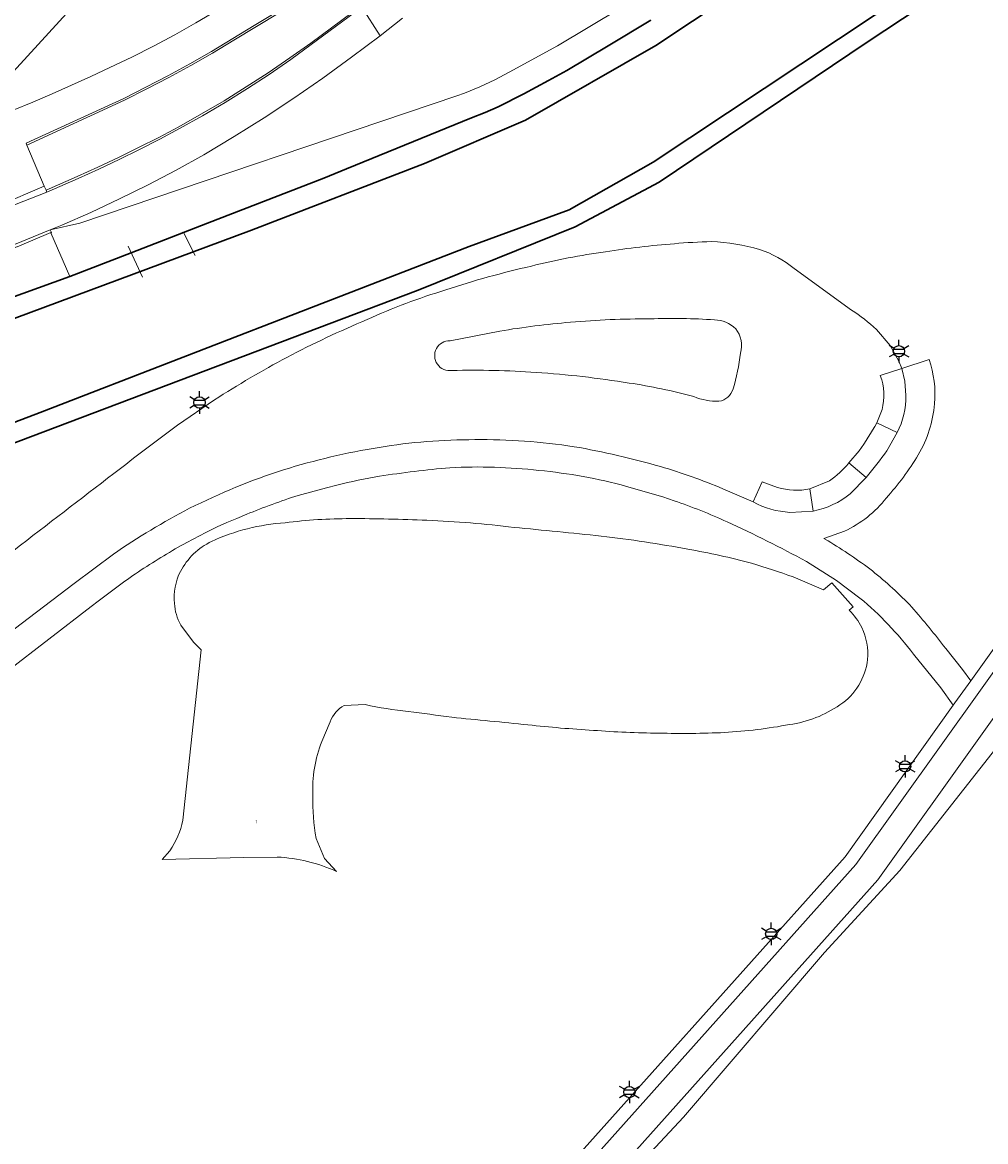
# Model space of a CAD drawing. Extents: x 105780 to 185197, y 477999 to 525027.
# Tile 222 of 562: x 107760 to 107868, y 478164 to 478290. Entities that reach past the tile are written whole.
import ezdxf
from ezdxf.enums import TextEntityAlignment as Align

# ---------------------------------------------------------------- set-up
doc = ezdxf.new("R2010")
doc.units = 0
for name, color, linetype, lineweight in [('B-GV-GR-GRAS_GAZON-G', 252, 'Continuous', 13), ('B-RO-IE-MEUBILAIR_WEGMEUBILAIR-S', 252, 'Continuous', 25), ('B-RO-IE-TERREINAFSCHEIDING_KUNSTMATIG_SCHUTTING-G', 252, 'IE-TERREINAFSCHEIDING-KUNSTMATIG-DICHT', 18), ('B-WE-GW-WATERGANG_SLOOT_INSTEEK-G', 252, 'Continuous', 30), ('B-WE-OG-TERREIN_ONBEGROEID-GV', 252, 'Continuous', 18), ('B-XX-KG-KADASTRAAL_BEBOUWING-G', 252, 'Continuous', 20), ('B1-WE-GR-BOUWLAND-GV', 80, 'Continuous', 13), ('B1-WE-KW-KUNSTWERK_DUIKER-G', 170, 'Continuous', 18), ('B1-WE-OG-BEBOUWING-T18', 7, 'Continuous', 18), ('B1-WE-OG-WEG-GV', 7, 'Continuous', 18), ('B1-WE-VH-ONVERHARD-GV', 252, 'Continuous', 18), ('B1-WE-VH-VERHARDING_ASFALT-GV', 252, 'Continuous', 18), ('B1-WE-VH-VERHARDING_BETON-GV', 252, 'Continuous', 18), ('B1-WE-VH-VERHARDING_BETONSTRAATSTEEN-GV', 252, 'Continuous', 18)]:
    doc.layers.add(name, color=color, linetype=linetype, lineweight=lineweight)
doc.styles.add('NLCS-ISO', font='NLCS-ISO.ttf')
doc.styles.add('NLCS-ISO-M200-T18', font='NLCS-ISO.ttf', dxfattribs={"height": 0.36})
doc.linetypes.add('IE-TERREINAFSCHEIDING-KUNSTMATIG-DICHT', pattern='A,8,-1,[82,NLCS.SHX,S=0.75,R=90,X=0,Y=0],-1', length=10)

# ---------------------------------------------------------------- blocks, each defined once
blk = doc.blocks.new('B-SIE-WEG_LICHTMAST-SO')
at = {"ltscale": 0.1}
for p, q in [((0, 1.27), (0, 2.53)), ((-1.1, 0.63), (-2.19, 1.27)), ((1.1, 0.63), (2.19, 1.27)), ((-1.1, -0.63), (-2.19, -1.27)), ((0, -1.27), (0, -2.53)), ((1.1, -0.63), (2.19, -1.27))]:
    blk.add_line(p, q, dxfattribs=at)
at = {"flags": 128}
for points in [[(-1.16, 0.5), (1.16, 0.5)], [(-1.16, -0.5), (1.16, -0.5)]]:
    blk.add_lwpolyline(points, dxfattribs=at)
at = {"ltscale": 0.1}
blk.add_circle((0, 0), 1.27, dxfattribs=at)
at = {"style": 'NLCS-ISO'}
blk.add_attdef('TYPE', text='', height=1.8, dxfattribs=at).set_placement((0, 2.53), align=Align.BOTTOM_CENTER)

msp = doc.modelspace()

# ---------------------------------------------------------------- linework, layer by layer
at = {"layer": 'B-GV-GR-GRAS_GAZON-G', "flags": 128}
msp.add_lwpolyline([(107756.713, 478301.907), (107739.651, 478288.931), (107716.562, 478271.563), (107714.89, 478267.779), (107715.254, 478268.092), (107715.364, 478268.119), (107718.651, 478268.977), (107721.926, 478269.881), (107725.189, 478270.829), (107728.438, 478271.821), (107731.673, 478272.858), (107735.047, 478273.99), (107738.401, 478275.178), (107741.736, 478276.42), (107745.05, 478277.717), (107748.343, 478279.067), (107752.044, 478280.647), (107752.155, 478280.419), (107752.262, 478280.182), (107756.087, 478281.867), (107806.304, 478336.798)], dxfattribs=at)
at = {"layer": 'B-RO-IE-TERREINAFSCHEIDING_KUNSTMATIG_SCHUTTING-G', "flags": 128}
msp.add_lwpolyline([(107670, 478247.752), (107669.49, 478247.373), (107670.01, 478247.382), (107677.195, 478247.709), (107680.167, 478247.877), (107683.138, 478248.082), (107686.105, 478248.323), (107689.069, 478248.6), (107692.03, 478248.913), (107696.587, 478249.431), (107701.135, 478250.032), (107705.67, 478250.716), (107710.193, 478251.483), (107714.7, 478252.333), (107718.922, 478253.181), (107723.131, 478254.095), (107727.325, 478255.073), (107731.503, 478256.117), (107735.664, 478257.226), (107739.017, 478258.177), (107742.36, 478259.167), (107745.69, 478260.195), (107749.009, 478261.261), (107752.315, 478262.365), (107758.964, 478264.771), (107759.006, 478264.788), (107759, 478264.805), (107762.786, 478266.391), (107762.797, 478266.364), (107762.83, 478266.378), (107762.866, 478266.393), (107762.692, 478266.693), (107758.893, 478265.13), (107752.193, 478262.714), (107748.892, 478261.612), (107745.578, 478260.547), (107742.252, 478259.521), (107738.915, 478258.533), (107735.566, 478257.583), (107731.41, 478256.476), (107727.237, 478255.433), (107723.049, 478254.455), (107718.846, 478253.543), (107714.629, 478252.696), (107705.393, 478251.046), (107691.99, 478249.281), (107689.033, 478248.968), (107686.073, 478248.692), (107683.109, 478248.451), (107680.143, 478248.247), (107677.174, 478248.079)], close=True, dxfattribs=at)
at = {"layer": 'B-WE-GW-WATERGANG_SLOOT_INSTEEK-G', "flags": 128}
for points in [[(107966.207, 478365.658), (107962.15, 478362.901), (107950.687, 478355.219), (107911.415, 478328.602), (107881.53, 478308.146), (107855.654, 478290.921), (107830.63, 478274.316), (107821.167, 478268.973), (107809.929, 478264.817), (107761.573, 478246.132), (107736.425, 478236.552), (107737.161, 478234.629), (107741.433, 478236.235), (107759.089, 478242.872), (107804.153, 478259.918), (107821.866, 478267.037), (107831.325, 478272.063), (107854.755, 478287.848), (107870.585, 478298.345), (107900.468, 478318.695), (107949.017, 478351.159), (107955.964, 478356.264)], [(107426.949, 478000.013), (107440.441, 478013.229), (107469.621, 478039.895), (107499.204, 478066.33), (107505.95, 478072.359), (107532.43, 478094.741), (107559.089, 478115.012), (107564.4, 478118.833), (107592.98, 478139.394), (107632.093, 478167.6), (107666.507, 478191.763), (107700.079, 478216.043), (107716.809, 478227.921), (107729.868, 478234.054), (107736.425, 478236.552), (107761.573, 478246.132), (107809.929, 478264.817), (107821.167, 478268.973), (107830.63, 478274.316), (107855.654, 478290.921), (107881.53, 478308.146)], [(107855.954, 478304.096), (107830.931, 478287.491), (107816.256, 478279.062), (107804.901, 478274.169), (107785.389, 478266.656), (107755.385, 478255.502), (107732.547, 478246.691), (107725.905, 478244.129), (107712.637, 478238.105), (107701.234, 478229.944), (107682.69, 478216.617), (107652.963, 478195.653), (107622.479, 478173.436), (107591.469, 478151.331), (107561.514, 478129.211), (107558.441, 478126.966), (107522.608, 478100.791), (107510.525, 478089.372), (107494.001, 478074.453), (107490.648, 478071.425), (107467.662, 478050.046), (107439.889, 478025.784), (107423.214, 478010.426), (107411.805, 478000.013)], [(107830.378, 478290.332), (107825.567, 478287.433), (107820.94, 478284.645), (107818.849, 478283.514), (107816.094, 478282.024), (107813.202, 478280.552), (107811.711, 478279.911), (107810.194, 478279.334), (107796.099, 478273.567), (107793.556, 478272.526), (107780.426, 478267.449), (107777.747, 478266.413), (107771.822, 478264.122), (107764.92, 478261.453), (107747.254, 478255.059), (107731.634, 478249.077), (107732.547, 478246.691), (107755.385, 478255.502), (107785.389, 478266.656), (107804.901, 478274.169), (107816.256, 478279.062), (107830.931, 478287.491), (107855.954, 478304.096)]]:
    msp.add_lwpolyline(points, dxfattribs=at)
at = {"layer": 'B-WE-OG-TERREIN_ONBEGROEID-GV', "flags": 128}
for points in [[(107863.608, 478219.526), (107865.483, 478217.159), (107866.434, 478215.889), (107909.367, 478275.961), (107970.831, 478362.051)], [(107870.585, 478298.345), (107854.755, 478287.848), (107831.325, 478272.063), (107821.866, 478267.037), (107804.153, 478259.918), (107759.089, 478242.872), (107741.433, 478236.235), (107737.161, 478234.629), (107735.339, 478233.945), (107735.06, 478233.823), (107724.09, 478229.05), (107716.116, 478224.529), (107695.768, 478210.385), (107659.747, 478184.559)], [(107846.517, 478262.346), (107852.995, 478257.664)], [(107855.806, 478255.47), (107857.339, 478253.658), (107858.328, 478251.893), (107858.65, 478251.065), (107861.727, 478252.095)], [(107777.05, 478244.7), (107781.206, 478247.536)], [(107852.194, 478232.753), (107849.891, 478231.94), (107850.357, 478231.656)]]:
    msp.add_lwpolyline(points, dxfattribs=at)
at = {"layer": 'B-WE-OG-TERREIN_ONBEGROEID-GV'}
for points in [[(107825.284, 478264.227, -0.0217935), (107833.034, 478265.14)], [(107833.034, 478265.14, -0.0160507), (107837.214, 478265.381)], [(107837.214, 478265.381, -0.0562828), (107842.644, 478264.507)], [(107816.923, 478262.615, -0.0270087), (107825.284, 478264.227)], [(107842.644, 478264.507, -0.0908322), (107846.517, 478262.346)], [(107807.296, 478259.939, -0.0252373), (107816.923, 478262.615)], [(107798.414, 478256.595, -0.033451), (107807.296, 478259.939)], [(107852.995, 478257.664, -0.0390661), (107855.806, 478255.47)], [(107789.371, 478252.334, -0.020153), (107798.414, 478256.595)], [(107781.206, 478247.536, -0.0187107), (107789.371, 478252.334)], [(107861.727, 478252.095, -0.1108739), (107862.333, 478247.107)], [(107862.333, 478247.107, -0.1156858), (107860.521, 478241.349)], [(107769.889, 478239.247, -0.0053334), (107777.05, 478244.7)], [(107860.521, 478241.349, -0.0466392), (107856.925, 478236.494)], [(107747.456, 478221.984, -0.0009336), (107769.889, 478239.247)], [(107856.925, 478236.494, -0.1175842), (107852.194, 478232.753)], [(107850.357, 478231.656, -0.0278956), (107855.348, 478228.27)], [(107855.348, 478228.27, -0.0329419), (107859.778, 478224.205)], [(107859.778, 478224.205, -0.0167903), (107863.608, 478219.526)]]:
    msp.add_lwpolyline(points, format="xyb", dxfattribs=at)
at = {"layer": 'B-XX-KG-KADASTRAAL_BEBOUWING-G', "flags": 128}
for points in [[(107789.189, 478233.699, 0.0913099), (107780.892, 478231.599)], [(107796.538, 478234.166, 0.0309925), (107789.189, 478233.699)], [(107805.145, 478233.973, 0.0117168), (107796.538, 478234.166)], [(107814.97, 478233.17, 0.0202864), (107805.145, 478233.973)], [(107824.797, 478232.202, 0.0020683), (107814.97, 478233.17)], [(107834.555, 478230.717, 0.0166934), (107824.797, 478232.202)], [(107780.892, 478231.599, 0.1576853), (107777.378, 478228.208)], [(107841.725, 478229.134, 0.0244462), (107834.555, 478230.717)], [(107777.378, 478228.208, 0.138561), (107776.712, 478224.6)], [(107846.412, 478227.599, 0.0180824), (107841.725, 478229.134)], [(107776.712, 478224.6, 0.118293), (107777.424, 478222.175)], [(107854.16, 478221.884, 0.0742344), (107852.746, 478223.854)], [(107854.799, 478218.282, 0.134923), (107854.16, 478221.884)], [(107851.696, 478213.178, 0.2202414), (107854.799, 478218.282)], [(107794.262, 478211.282, -0.1826486), (107795.829, 478213.109)], [(107798.19, 478213.21, 0.0295227), (107803.059, 478212.444)], [(107846.009, 478210.96, 0.1165814), (107851.696, 478213.178)], [(107803.059, 478212.444, -0.0025198), (107807.947, 478211.774)], [(107807.947, 478211.774, -0.0022203), (107816.544, 478210.924)], [(107816.544, 478210.924, 0.012302), (107823.911, 478210.308)], [(107838.683, 478210.063, 0.0318288), (107846.009, 478210.96)], [(107823.911, 478210.308, 0.017186), (107831.286, 478209.996)], [(107831.286, 478209.996, 0.0185037), (107838.683, 478210.063)], [(107792.3, 478202.93, -0.1006919), (107793.299, 478209.06)], [(107792.675, 478198.123, -0.0441957), (107792.3, 478202.93)], [(107777.663, 478200.175, -0.1025774), (107776.188, 478196.741)], [(107788.294, 478196.026, -0.0958377), (107794.982, 478194.397)]]:
    msp.add_lwpolyline(points, format="xyb", dxfattribs=at)
for points in [[(107852.746, 478223.854), (107853.164, 478224.224), (107850.763, 478226.936), (107849.824, 478226.122), (107846.412, 478227.599)], [(107777.424, 478222.175), (107778.847, 478220.231)], [(107778.847, 478220.231), (107779.718, 478219.361), (107777.663, 478200.175)], [(107795.829, 478213.109), (107798.19, 478213.21)], [(107793.299, 478209.06), (107794.262, 478211.282)], [(107794.982, 478194.397), (107793.604, 478195.86), (107792.675, 478198.123)], [(107776.188, 478196.741), (107775.314, 478195.754), (107784.543, 478195.991), (107788.294, 478196.026)]]:
    msp.add_lwpolyline(points, dxfattribs=at)
at = {"layer": 'B1-WE-GR-BOUWLAND-GV', "flags": 128}
msp.add_lwpolyline([(107869.274, 478208.277), (107858.426, 478194.518), (107849.959, 478185.258), (107834.084, 478166.737), (107826.662, 478158.804), (107830.021, 478155.767), (107839.557, 478147.178), (107865.606, 478123.714), (107899.333, 478092.962)], dxfattribs=at)
at = {"layer": 'B1-WE-KW-KUNSTWERK_DUIKER-G', "flags": 128}
for points in [[(107777.706, 478266.496), (107779.043, 478263.826)], [(107773.1, 478261.367), (107771.486, 478264.847)]]:
    msp.add_lwpolyline(points, dxfattribs=at)
at = {"layer": 'B1-WE-OG-WEG-GV', "flags": 128}
for points in [[(107806.304, 478336.798), (107756.087, 478281.867), (107756.237, 478281.554), (107757.541, 478282.166), (107758.398, 478280.124), (107758.539, 478280.189), (107760.738, 478281.102), (107762.926, 478282.038), (107765.105, 478282.998), (107767.273, 478283.981), (107769.43, 478284.988), (107771.897, 478286.171), (107774.337, 478287.406), (107776.751, 478288.694), (107779.136, 478290.035), (107781.491, 478291.426)], [(107826.98, 478291.681), (107819.884, 478287.443), (107814.438, 478284.484), (107812.801, 478283.612), (107811.122, 478282.822), (107809.408, 478282.115), (107808.538, 478281.794), (107766.036, 478267.462), (107762.692, 478266.693), (107762.866, 478266.393), (107762.83, 478266.378), (107762.797, 478266.364), (107764.92, 478261.453), (107771.822, 478264.122), (107777.747, 478266.413), (107780.426, 478267.449), (107793.556, 478272.526), (107796.099, 478273.567), (107810.194, 478279.334), (107811.711, 478279.911), (107813.202, 478280.552), (107816.094, 478282.024), (107818.849, 478283.514), (107820.94, 478284.645), (107825.567, 478287.433), (107830.378, 478290.332)], [(107802.414, 478290.538), (107799.897, 478288.577), (107796.659, 478286.142), (107793.431, 478283.798), (107790.152, 478281.527), (107786.824, 478279.33), (107783.447, 478277.206), (107780.024, 478275.159), (107776.898, 478273.43), (107773.734, 478271.771), (107770.535, 478270.183), (107767.301, 478268.665), (107764.035, 478267.219), (107762.692, 478266.693), (107766.036, 478267.462), (107808.538, 478281.794), (107809.408, 478282.115), (107811.122, 478282.822), (107812.801, 478283.612), (107814.438, 478284.484), (107819.884, 478287.443), (107826.98, 478291.681)], [(107913.045, 478273.37), (107855.946, 478193.468), (107739.243, 478062.887), (107708.939, 478029.053), (107710.067, 478028.039), (107725.645, 478044.793), (107732.524, 478052.598), (107740.793, 478061.462), (107748.201, 478069.994), (107755.977, 478079.175), (107756.188, 478079.863), (107756.866, 478080.707), (107757.153, 478080.987), (107757.626, 478081.645), (107758.137, 478082.547), (107760.898, 478086.459), (107822.285, 478154.893), (107826.662, 478158.804), (107834.084, 478166.737), (107849.959, 478185.258), (107858.426, 478194.518), (107869.274, 478208.277)], [(107813.359, 478255.296), (107807.761, 478254.211)]]:
    msp.add_lwpolyline(points, dxfattribs=at)
at = {"layer": 'B1-WE-OG-WEG-GV'}
for points in [[(107821.324, 478256.297, 0.0193919), (107813.359, 478255.296)], [(107830.321, 478256.675, 0.0220246), (107821.324, 478256.297)], [(107837.555, 478256.562, 0.025046), (107830.321, 478256.675)], [(107839.96, 478255.553, 0.1876172), (107837.555, 478256.562)], [(107840.471, 478252.816, 0.2420191), (107839.96, 478255.553)], [(107807.761, 478254.211, 1.0933931), (107807.971, 478250.857)], [(107839.649, 478248.771, 0.0523925), (107840.471, 478252.816)], [(107807.971, 478250.857, -0.0226177), (107817.45, 478250.641)], [(107817.45, 478250.641, -0.0234254), (107827.928, 478249.444)], [(107827.928, 478249.444, -0.0284945), (107835.24, 478247.925)], [(107838.061, 478247.386, 0.2847532), (107839.649, 478248.771)], [(107835.24, 478247.925, 0.1114017), (107838.061, 478247.386)]]:
    msp.add_lwpolyline(points, format="xyb", dxfattribs=at)
at = {"layer": 'B1-WE-VH-ONVERHARD-GV', "flags": 128}
msp.add_lwpolyline([(107757.156, 478268.93), (107762.338, 478270.963), (107762.254, 478271.158), (107762.05, 478271.629), (107756.919, 478269.447)], dxfattribs=at)
at = {"layer": 'B1-WE-VH-VERHARDING_ASFALT-GV', "flags": 128}
msp.add_lwpolyline([(107972.161, 478361.304), (107973.502, 478363.189), (107972.246, 478364.05), (107970.831, 478362.051), (107909.367, 478275.961), (107866.434, 478215.889), (107864.654, 478213.398), (107864.462, 478213.13), (107852.263, 478196.061), (107816.803, 478156.403), (107815.474, 478154.917), (107771.044, 478105.228), (107740.249, 478070.788), (107735.869, 478065.89), (107702.91, 478029.08), (107704.053, 478028.084), (107706.717, 478031.051), (107737.01, 478064.897), (107853.497, 478195.201), (107910.595, 478275.084)], close=True, dxfattribs=at)
at = {"layer": 'B1-WE-VH-VERHARDING_BETON-GV', "flags": 128}
for points in [[(107974.649, 478359.35), (107976.033, 478361.368), (107973.502, 478363.189), (107972.161, 478361.304), (107910.595, 478275.084), (107853.497, 478195.201), (107737.01, 478064.897), (107706.717, 478031.051), (107704.053, 478028.084), (107687.617, 478009.735), (107678.909, 478000.013)], [(107682.928, 478000.013), (107708.939, 478029.053), (107739.243, 478062.887), (107855.946, 478193.468), (107913.045, 478273.37), (107974.499, 478359.425), (107974.649, 478359.35)], [(107756.919, 478269.447), (107762.05, 478271.629), (107760.085, 478276.25), (107759.998, 478276.452), (107770.999, 478281.52), (107773.504, 478282.773), (107775.985, 478284.074), (107778.441, 478285.422), (107780.87, 478286.816), (107783.273, 478288.257), (107785.703, 478289.711), (107788.123, 478291.181)], [(107758.893, 478265.13), (107762.692, 478266.693), (107764.035, 478267.219), (107767.301, 478268.665), (107770.535, 478270.183), (107773.734, 478271.771), (107776.898, 478273.43), (107780.024, 478275.159), (107783.447, 478277.206), (107786.824, 478279.33), (107790.152, 478281.527), (107793.431, 478283.798), (107796.659, 478286.142), (107799.897, 478288.577), (107797.838, 478291.779), (107789.826, 478285.892), (107787.394, 478284.224), (107784.925, 478282.614), (107782.418, 478281.061), (107779.876, 478279.567), (107777.3, 478278.132), (107775.048, 478276.932), (107772.776, 478275.768), (107770.487, 478274.641), (107768.179, 478273.55), (107765.855, 478272.496), (107762.338, 478270.963), (107757.156, 478268.93)], [(107781.491, 478291.426), (107779.136, 478290.035), (107776.751, 478288.694), (107774.337, 478287.406), (107771.897, 478286.171), (107769.43, 478284.988), (107767.273, 478283.981), (107765.105, 478282.998), (107762.926, 478282.038), (107760.738, 478281.102), (107758.539, 478280.189)], [(107788.123, 478291.181), (107785.703, 478289.711), (107783.273, 478288.257), (107780.87, 478286.816), (107778.441, 478285.422), (107775.985, 478284.074), (107773.504, 478282.773), (107770.999, 478281.52), (107759.998, 478276.452), (107760.085, 478276.25), (107771.095, 478281.322), (107773.604, 478282.577), (107776.088, 478283.88), (107778.548, 478285.23), (107780.981, 478286.626), (107783.387, 478288.068), (107785.961, 478289.609), (107788.523, 478291.168)], [(107796.721, 478291.202), (107794.403, 478289.462), (107792.063, 478287.752), (107789.7, 478286.072), (107787.272, 478284.407), (107784.807, 478282.799), (107782.304, 478281.249), (107779.767, 478279.757), (107777.195, 478278.325), (107774.946, 478277.127), (107772.678, 478275.964), (107770.391, 478274.838), (107768.087, 478273.749), (107765.766, 478272.697), (107762.254, 478271.158), (107762.338, 478270.963), (107765.855, 478272.496), (107768.179, 478273.55), (107770.487, 478274.641), (107772.776, 478275.768), (107775.048, 478276.932), (107777.3, 478278.132), (107779.876, 478279.567), (107782.418, 478281.061), (107784.925, 478282.614), (107787.394, 478284.224), (107789.826, 478285.892), (107797.838, 478291.779)], [(107797.838, 478291.779), (107799.897, 478288.577), (107802.414, 478290.538)]]:
    msp.add_lwpolyline(points, dxfattribs=at)
at = {"layer": 'B1-WE-VH-VERHARDING_BETONSTRAATSTEEN-GV', "flags": 128}
for points in [[(107788.523, 478291.168), (107785.961, 478289.609), (107783.387, 478288.068), (107780.981, 478286.626), (107778.548, 478285.23), (107776.088, 478283.88), (107773.604, 478282.577), (107771.095, 478281.322), (107760.085, 478276.25), (107762.05, 478271.629), (107762.254, 478271.158), (107765.766, 478272.697), (107768.087, 478273.749), (107770.391, 478274.838), (107772.678, 478275.964), (107774.946, 478277.127), (107777.195, 478278.325), (107779.767, 478279.757), (107782.304, 478281.249), (107784.807, 478282.799), (107787.272, 478284.407), (107789.7, 478286.072), (107792.063, 478287.752), (107794.403, 478289.462), (107796.721, 478291.202)], [(107852.995, 478257.664), (107846.517, 478262.346)], [(107807.761, 478254.211), (107813.359, 478255.296)], [(107856.241, 478250.276), (107858.65, 478251.065), (107858.328, 478251.893), (107857.339, 478253.658), (107855.806, 478255.47)], [(107861.727, 478252.095), (107858.65, 478251.065), (107859.015, 478249.642), (107859.133, 478248.046)], [(107858.65, 478251.065), (107856.241, 478250.276)], [(107859.133, 478248.046), (107859.015, 478249.642), (107858.65, 478251.065)], [(107781.206, 478247.536), (107777.05, 478244.7)], [(107855.847, 478244.944), (107856.432, 478246.449)], [(107856.432, 478246.449), (107855.847, 478244.944), (107858.147, 478243.853)], [(107858.147, 478243.853), (107855.847, 478244.944)], [(107858.147, 478243.853), (107856.97, 478241.816)], [(107856.97, 478241.816), (107858.147, 478243.853)], [(107852.705, 478240.434), (107853.84, 478241.791)], [(107853.84, 478241.791), (107852.705, 478240.434), (107854.633, 478238.815)], [(107854.633, 478238.815), (107852.705, 478240.434)], [(107838.499, 478237.529), (107841.91, 478236.055), (107842.92, 478238.311), (107844.658, 478237.682)], [(107844.658, 478237.682), (107842.92, 478238.311), (107841.91, 478236.055)], [(107850.505, 478238.435), (107848.302, 478237.505), (107848.689, 478235.001)], [(107848.302, 478237.505), (107850.505, 478238.435)], [(107852.848, 478236.96), (107854.633, 478238.815)], [(107854.633, 478238.815), (107852.848, 478236.96)], [(107795.014, 478237.951), (107793.841, 478237.64), (107790.652, 478236.779)], [(107790.652, 478236.779), (107793.841, 478237.64), (107795.014, 478237.951)], [(107832.998, 478236.182), (107831.74, 478236.608), (107827.641, 478237.798)], [(107827.641, 478237.798), (107831.74, 478236.608), (107832.998, 478236.182)], [(107841.91, 478236.055), (107838.499, 478237.529)], [(107846.061, 478234.866), (107848.689, 478235.001), (107848.302, 478237.505)], [(107784.852, 478234.658), (107783.745, 478234.195), (107782.606, 478233.719), (107781.515, 478233.23), (107780.233, 478232.584), (107778.114, 478231.487)], [(107778.114, 478231.487), (107780.233, 478232.584), (107781.515, 478233.23), (107782.606, 478233.719), (107783.745, 478234.195), (107784.852, 478234.658)], [(107848.689, 478235.001), (107846.061, 478234.866)], [(107850.357, 478231.656), (107849.891, 478231.94), (107852.194, 478232.753)], [(107743.314, 478209.905), (107743.505, 478210.051), (107751.108, 478215.897), (107757.909, 478221.131), (107758.66, 478221.709), (107765.397, 478226.861), (107769.832, 478230.152)], [(107769.832, 478230.152), (107765.397, 478226.861), (107758.66, 478221.709), (107757.909, 478221.131), (107757.941, 478221.061), (107757.243, 478220.203)], [(107853.95, 478225.214), (107851.319, 478227.181), (107847.927, 478229.321)], [(107847.927, 478229.321), (107851.319, 478227.181), (107853.95, 478225.214)], [(107846.412, 478227.599), (107849.824, 478226.122), (107850.763, 478226.936), (107853.164, 478224.224), (107852.746, 478223.854)], [(107768.116, 478224.87), (107767.326, 478224.254), (107757.8, 478216.906), (107756.075, 478215.57), (107749.815, 478210.775), (107737.773, 478201.531), (107723.193, 478190.342), (107709.212, 478179.58), (107707.516, 478178.254), (107707.095, 478177.924), (107712.299, 478171.48), (107721.74, 478158.064)], [(107756.248, 478218), (107755.959, 478215.732), (107756.075, 478215.57), (107757.8, 478216.906), (107767.326, 478224.254), (107768.116, 478224.87)], [(107777.663, 478200.175), (107779.718, 478219.361), (107778.847, 478220.231), (107777.424, 478222.175)], [(107859.968, 478218.898), (107863.047, 478215.082), (107864.462, 478213.13), (107864.654, 478213.398), (107866.434, 478215.889), (107865.483, 478217.159), (107863.608, 478219.526)], [(107852.263, 478196.061), (107864.462, 478213.13), (107863.047, 478215.082), (107859.968, 478218.898)], [(107798.19, 478213.21), (107795.829, 478213.109)], [(107794.262, 478211.282), (107793.299, 478209.06)], [(107792.675, 478198.123), (107793.604, 478195.86), (107794.982, 478194.397)], [(107784.543, 478195.991), (107775.314, 478195.754), (107776.188, 478196.741)], [(107788.294, 478196.026), (107784.543, 478195.991)], [(107816.803, 478156.403), (107852.263, 478196.061)]]:
    msp.add_lwpolyline(points, dxfattribs=at)
at = {"layer": 'B1-WE-VH-VERHARDING_BETONSTRAATSTEEN-GV'}
for points in [[(107833.034, 478265.14, 0.0217935), (107825.284, 478264.227)], [(107837.214, 478265.381, 0.0160507), (107833.034, 478265.14)], [(107842.644, 478264.507, 0.0562828), (107837.214, 478265.381)], [(107825.284, 478264.227, 0.0270087), (107816.923, 478262.615)], [(107846.517, 478262.346, 0.0908322), (107842.644, 478264.507)], [(107816.923, 478262.615, 0.0252373), (107807.296, 478259.939)], [(107807.296, 478259.939, 0.033451), (107798.414, 478256.595)], [(107855.806, 478255.47, 0.0390661), (107852.995, 478257.664)], [(107798.414, 478256.595, 0.020153), (107789.371, 478252.334)], [(107813.359, 478255.296, -0.0193919), (107821.324, 478256.297)], [(107821.324, 478256.297, -0.0220246), (107830.321, 478256.675)], [(107830.321, 478256.675, -0.025046), (107837.555, 478256.562)], [(107837.555, 478256.562, -0.1876172), (107839.96, 478255.553)], [(107839.96, 478255.553, -0.2420191), (107840.471, 478252.816)], [(107807.971, 478250.857, -1.0933931), (107807.761, 478254.211)], [(107789.371, 478252.334, 0.0187107), (107781.206, 478247.536)], [(107840.471, 478252.816, -0.0523925), (107839.649, 478248.771)], [(107862.333, 478247.107, 0.1108739), (107861.727, 478252.095)], [(107817.45, 478250.641, 0.0226177), (107807.971, 478250.857)], [(107827.928, 478249.444, 0.0234254), (107817.45, 478250.641)], [(107856.432, 478246.449, 0.1586729), (107856.241, 478250.276)], [(107856.241, 478250.276, -0.1586729), (107856.432, 478246.449)], [(107835.24, 478247.925, 0.0284945), (107827.928, 478249.444)], [(107839.649, 478248.771, -0.2847532), (107838.061, 478247.386)], [(107838.061, 478247.386, -0.1114017), (107835.24, 478247.925)], [(107858.147, 478243.853, 0.1204235), (107859.133, 478248.046)], [(107859.133, 478248.046, -0.1204235), (107858.147, 478243.853)], [(107860.521, 478241.349, 0.1156858), (107862.333, 478247.107)], [(107777.05, 478244.7, 0.0053334), (107769.889, 478239.247)], [(107853.84, 478241.791, 0.0256993), (107855.847, 478244.944)], [(107855.847, 478244.944, -0.0256993), (107853.84, 478241.791)], [(107789.006, 478239.665, -0.0351637), (107799.774, 478242.192)], [(107799.774, 478242.192, 0.0351637), (107789.006, 478239.665)], [(107799.774, 478242.192, -0.0406521), (107810.559, 478243.062)], [(107810.559, 478243.062, 0.0406521), (107799.774, 478242.192)], [(107810.559, 478243.062, -0.0414189), (107821.739, 478242.27)], [(107821.739, 478242.27, 0.0414189), (107810.559, 478243.062)], [(107821.739, 478242.27, -0.0271366), (107831.484, 478240.025)], [(107831.484, 478240.025, 0.0271366), (107821.739, 478242.27)], [(107856.97, 478241.816, -0.0278959), (107854.633, 478238.815)], [(107854.633, 478238.815, 0.0278959), (107856.97, 478241.816)], [(107856.925, 478236.494, 0.0466392), (107860.521, 478241.349)], [(107778.42, 478235.325, -0.0375619), (107789.006, 478239.665)], [(107789.006, 478239.665, 0.0375619), (107778.42, 478235.325)], [(107807.742, 478239.903, 0.0155012), (107799.8, 478238.937)], [(107799.8, 478238.937, -0.0155012), (107807.742, 478239.903)], [(107817.784, 478239.593, 0.0406829), (107807.742, 478239.903)], [(107807.742, 478239.903, -0.0406829), (107817.784, 478239.593)], [(107827.641, 478237.798, 0.0431095), (107817.784, 478239.593)], [(107817.784, 478239.593, -0.0431095), (107827.641, 478237.798)], [(107831.484, 478240.025, -0.0274922), (107838.499, 478237.529)], [(107838.499, 478237.529, 0.0274922), (107831.484, 478240.025)], [(107852.705, 478240.434, -0.0722547), (107850.505, 478238.435)], [(107850.505, 478238.435, 0.0722547), (107852.705, 478240.434)], [(107769.889, 478239.247, 0.0009336), (107747.456, 478221.984)], [(107799.8, 478238.937, 0.0168808), (107795.014, 478237.951)], [(107795.014, 478237.951, -0.0168808), (107799.8, 478238.937)], [(107848.302, 478237.505, -0.1203859), (107844.658, 478237.682)], [(107844.658, 478237.682, 0.1203859), (107848.302, 478237.505)], [(107848.689, 478235.001, 0.1173861), (107852.848, 478236.96)], [(107852.848, 478236.96, -0.1173861), (107848.689, 478235.001)], [(107790.652, 478236.779, 0.019039), (107784.852, 478234.658)], [(107784.852, 478234.658, -0.019039), (107790.652, 478236.779)], [(107838.984, 478233.803, 0.024145), (107832.998, 478236.182)], [(107832.998, 478236.182, -0.024145), (107838.984, 478233.803)], [(107841.91, 478236.055, 0.1121802), (107846.061, 478234.866)], [(107846.061, 478234.866, -0.1121802), (107841.91, 478236.055)], [(107852.194, 478232.753, 0.1175842), (107856.925, 478236.494)], [(107769.832, 478230.152, -0.0312947), (107778.42, 478235.325)], [(107778.42, 478235.325, 0.0312947), (107769.832, 478230.152)], [(107780.892, 478231.599, -0.0913099), (107789.189, 478233.699)], [(107789.189, 478233.699, -0.0309925), (107796.538, 478234.166)], [(107796.538, 478234.166, -0.0117168), (107805.145, 478233.973)], [(107805.145, 478233.973, -0.0202864), (107814.97, 478233.17)], [(107814.97, 478233.17, -0.0020683), (107824.797, 478232.202)], [(107847.927, 478229.321, 0.0175672), (107838.984, 478233.803)], [(107838.984, 478233.803, -0.0175672), (107847.927, 478229.321)], [(107824.797, 478232.202, -0.0166934), (107834.555, 478230.717)], [(107778.114, 478231.487, 0.0180638), (107772.954, 478228.376)], [(107772.954, 478228.376, -0.0180638), (107778.114, 478231.487)], [(107777.378, 478228.208, -0.1576853), (107780.892, 478231.599)], [(107834.555, 478230.717, -0.0244462), (107841.725, 478229.134)], [(107855.348, 478228.27, 0.0278956), (107850.357, 478231.656)], [(107772.954, 478228.376, 0.0162577), (107768.116, 478224.87)], [(107768.116, 478224.87, -0.0162577), (107772.954, 478228.376)], [(107776.712, 478224.6, -0.138561), (107777.378, 478228.208)], [(107841.725, 478229.134, -0.0180824), (107846.412, 478227.599)], [(107859.778, 478224.205, 0.0329419), (107855.348, 478228.27)], [(107777.424, 478222.175, -0.118293), (107776.712, 478224.6)], [(107859.968, 478218.898, 0.0565189), (107853.95, 478225.214)], [(107853.95, 478225.214, -0.0565189), (107859.968, 478218.898)], [(107852.746, 478223.854, -0.0742344), (107854.16, 478221.884)], [(107863.608, 478219.526, 0.0167903), (107859.778, 478224.205)], [(107854.16, 478221.884, -0.134923), (107854.799, 478218.282)], [(107854.799, 478218.282, -0.2202414), (107851.696, 478213.178)], [(107795.829, 478213.109, 0.1826486), (107794.262, 478211.282)], [(107803.059, 478212.444, -0.0295227), (107798.19, 478213.21)], [(107851.696, 478213.178, -0.1165814), (107846.009, 478210.96)], [(107807.947, 478211.774, 0.0025198), (107803.059, 478212.444)], [(107816.544, 478210.924, 0.0022203), (107807.947, 478211.774)], [(107823.911, 478210.308, -0.012302), (107816.544, 478210.924)], [(107846.009, 478210.96, -0.0318288), (107838.683, 478210.063)], [(107831.286, 478209.996, -0.017186), (107823.911, 478210.308)], [(107838.683, 478210.063, -0.0185037), (107831.286, 478209.996)], [(107793.299, 478209.06, 0.1006919), (107792.3, 478202.93)], [(107792.3, 478202.93, 0.0441957), (107792.675, 478198.123)], [(107776.188, 478196.741, 0.1025774), (107777.663, 478200.175)], [(107794.982, 478194.397, 0.0958377), (107788.294, 478196.026)]]:
    msp.add_lwpolyline(points, format="xyb", dxfattribs=at)

# ---------------------------------------------------------------- block references
at = {"layer": 'B-RO-IE-MEUBILAIR_WEGMEUBILAIR-S', "xscale": 0.5, "yscale": 0.5, "zscale": 0.5}
for p in [(107858.342, 478253.026), (107779.534, 478247.249), (107859.038, 478206.25), (107843.947, 478187.372), (107827.969, 478169.551)]:
    msp.add_blockref('B-SIE-WEG_LICHTMAST-SO', p, dxfattribs=at)

# ---------------------------------------------------------------- texts
at = {"layer": 'B1-WE-OG-BEBOUWING-T18', "style": 'NLCS-ISO-M200-T18'}
msp.add_text('1', height=0.36, rotation=0.5, dxfattribs=at).set_placement((107785.958, 478200.005), align=Align.MIDDLE)

doc.saveas('drawing.dxf')
